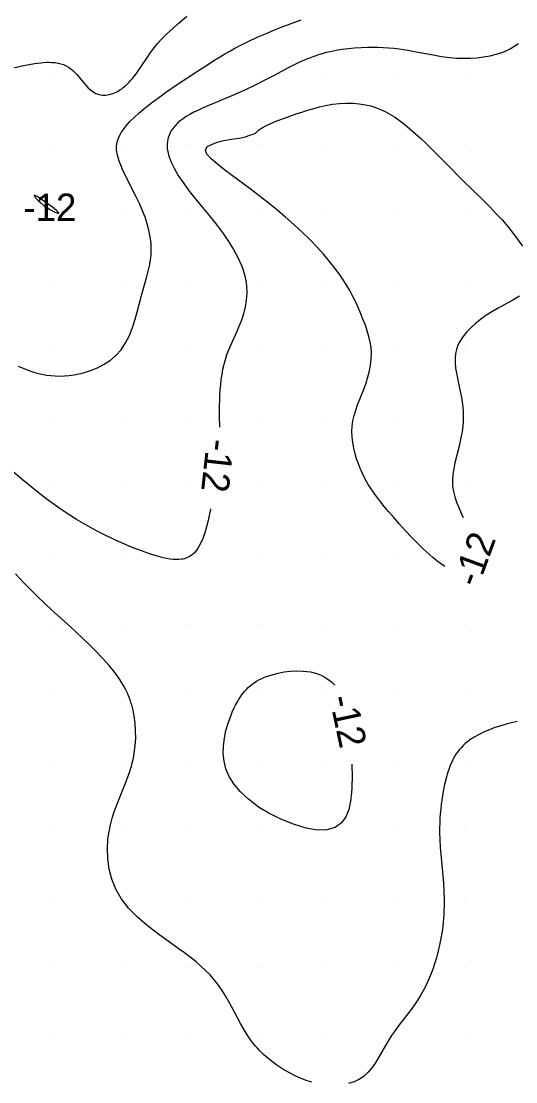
# Model space of a CAD drawing. Extents: x 2602990 to 2605851, y 618069 to 619180.
# Drawn here: x 2604237.7 to 2604273.8, y 618621.6 to 618699 of the extents above; entities that cross this region are included whole.
import ezdxf

# ---------------------------------------------------------------- set-up
doc = ezdxf.new("R2010")
doc.units = 0
for name, color, linetype in [('Default', 7, 'Continuous'), ('DTM Contours Major', 7, 'Continuous'), ('DTM Contours Major Text', 7, 'Continuous'), ('DTM Contours Minor', 7, 'Continuous'), ('DTM Contours Minor Text', 7, 'Continuous'), ('Exist DTM Scan Elevation Point', 7, 'Continuous')]:
    doc.layers.add(name, color=color, linetype=linetype)

# ---------------------------------------------------------------- blocks, each defined once
blk = doc.blocks.new('POINT_DISPLAY')
at = {"layer": 'Default'}
blk.add_line((0, 0), (0, 0), dxfattribs=at)

msp = doc.modelspace()

# ---------------------------------------------------------------- linework, layer by layer
at = {"layer": 'DTM Contours Major'}
for points in [[(2604273.955, 618697.297), (2604273.696, 618697.122), (2604273.418, 618696.962), (2604273.122, 618696.817), (2604272.726, 618696.657), (2604272.306, 618696.523), (2604271.866, 618696.413), (2604271.41, 618696.329), (2604270.941, 618696.269), (2604270.463, 618696.234), (2604270.214, 618696.226), (2604269.964, 618696.224), (2604269.712, 618696.229), (2604269.458, 618696.24), (2604269.202, 618696.258), (2604268.943, 618696.283), (2604268.342, 618696.362), (2604267.731, 618696.466), (2604266.495, 618696.703), (2604265.878, 618696.816), (2604265.267, 618696.911), (2604264.872, 618696.958), (2604264.481, 618696.995), (2604264.094, 618697.02), (2604263.71, 618697.035), (2604263.329, 618697.041), (2604262.951, 618697.038), (2604262.48, 618697.022), (2604262.014, 618696.993), (2604261.555, 618696.95), (2604261.104, 618696.892), (2604260.661, 618696.819), (2604260.23, 618696.731), (2604259.942, 618696.662), (2604259.66, 618696.586), (2604259.382, 618696.502), (2604259.109, 618696.412), (2604258.841, 618696.315), (2604258.576, 618696.212), (2604258.216, 618696.059), (2604257.862, 618695.897), (2604257.515, 618695.728), (2604257.173, 618695.553), (2604256.146, 618695.003), (2604255.429, 618694.621), (2604254.816, 618694.314), (2604254.108, 618693.98), (2604253.295, 618693.618), (2604252.035, 618693.081), (2604251.322, 618692.781), (2604250.975, 618692.629), (2604250.637, 618692.473), (2604250.311, 618692.312), (2604250, 618692.144), (2604249.755, 618691.996), (2604249.523, 618691.841), (2604249.308, 618691.679), (2604249.111, 618691.508), (2604248.932, 618691.328), (2604248.775, 618691.139), (2604248.633, 618690.926), (2604248.518, 618690.701), (2604248.432, 618690.464), (2604248.377, 618690.215), (2604248.355, 618689.954), (2604248.366, 618689.681), (2604248.456, 618689.222), (2604248.627, 618688.737), (2604248.868, 618688.234), (2604249.167, 618687.716), (2604249.515, 618687.191), (2604249.9, 618686.664), (2604250.163, 618686.325), (2604250.714, 618685.647), (2604251.564, 618684.614), (2604252.009, 618684.049), (2604252.436, 618683.475), (2604252.835, 618682.895), (2604253.198, 618682.312), (2604253.514, 618681.73), (2604253.774, 618681.152), (2604253.869, 618680.897), (2604253.95, 618680.644), (2604254.019, 618680.391), (2604254.074, 618680.138), (2604254.115, 618679.887), (2604254.142, 618679.635), (2604254.156, 618679.127), (2604254.119, 618678.621), (2604254.037, 618678.121), (2604253.918, 618677.629), (2604253.767, 618677.15), (2604253.591, 618676.685), (2604253.439, 618676.33), (2604252.964, 618675.305), (2604252.818, 618674.968), (2604252.687, 618674.63), (2604252.572, 618674.278), (2604252.476, 618673.921), (2604252.397, 618673.559), (2604252.332, 618673.193), (2604252.28, 618672.823), (2604252.239, 618672.449), (2604252.205, 618672.07), (2604252.179, 618671.688), (2604252.161, 618671.303), (2604252.15, 618670.915), (2604252.147, 618670.524), (2604252.15, 618670.132), (2604252.172, 618669.351)], [(2604251.516, 618663.403), (2604251.505, 618663.345), (2604251.442, 618663.031), (2604251.337, 618662.553), (2604251.221, 618662.09), (2604251.092, 618661.65), (2604250.947, 618661.24), (2604250.785, 618660.868), (2604250.603, 618660.542), (2604250.511, 618660.409), (2604250.415, 618660.287), (2604250.314, 618660.177), (2604250.208, 618660.078), (2604250.096, 618659.991), (2604249.979, 618659.917), (2604249.892, 618659.871), (2604249.802, 618659.831), (2604249.71, 618659.796), (2604249.614, 618659.768), (2604249.515, 618659.745), (2604249.413, 618659.727), (2604249.216, 618659.708), (2604249.009, 618659.705), (2604248.791, 618659.719), (2604248.562, 618659.746), (2604248.324, 618659.786), (2604248.076, 618659.839), (2604247.655, 618659.947), (2604247.212, 618660.079), (2604246.754, 618660.234), (2604246.283, 618660.408), (2604245.803, 618660.597), (2604245.32, 618660.799), (2604244.635, 618661.102), (2604244.293, 618661.261), (2604243.951, 618661.426), (2604243.61, 618661.597), (2604243.269, 618661.773), (2604242.763, 618662.048), (2604242.26, 618662.335), (2604241.761, 618662.635), (2604241.266, 618662.946), (2604240.778, 618663.269), (2604240.297, 618663.601), (2604239.96, 618663.843), (2604239.628, 618664.09), (2604238.967, 618664.599), (2604238.307, 618665.128), (2604237.8, 618665.545), (2604236.776, 618666.406)], [(2604255, 618641.667), (2604254.274, 618642.242), (2604253.686, 618642.8), (2604253.225, 618643.348), (2604252.881, 618643.893), (2604252.643, 618644.441), (2604252.5, 618645), (2604252.442, 618645.558), (2604252.454, 618646.125), (2604252.525, 618646.69), (2604252.644, 618647.246), (2604252.801, 618647.784), (2604252.986, 618648.296), (2604253.1, 618648.573), (2604253.22, 618648.839), (2604253.345, 618649.092), (2604253.477, 618649.333), (2604253.614, 618649.56), (2604253.757, 618649.774), (2604253.877, 618649.936), (2604254.001, 618650.089), (2604254.13, 618650.234), (2604254.264, 618650.37), (2604254.405, 618650.497), (2604254.552, 618650.616), (2604254.707, 618650.727), (2604254.868, 618650.831), (2604255.037, 618650.927), (2604255.213, 618651.016), (2604255.396, 618651.098), (2604255.586, 618651.175), (2604256, 618651.314), (2604256.437, 618651.428), (2604256.889, 618651.513), (2604257.348, 618651.567), (2604257.806, 618651.59), (2604258.257, 618651.578), (2604258.537, 618651.552), (2604258.809, 618651.509), (2604259.073, 618651.451), (2604259.328, 618651.375), (2604259.571, 618651.28), (2604259.803, 618651.167), (2604260.074, 618650.997), (2604260.324, 618650.798), (2604260.552, 618650.569), (2604260.569, 618650.547)], [(2604261.802, 618644.778), (2604261.809, 618644.614), (2604261.823, 618643.985), (2604261.824, 618643.669), (2604261.819, 618643.352), (2604261.807, 618643.036), (2604261.788, 618642.72), (2604261.717, 618642.084), (2604261.586, 618641.484), (2604261.373, 618640.947), (2604261.053, 618640.501), (2604260.603, 618640.176), (2604260, 618640), (2604259.321, 618639.969), (2604258.489, 618640.118), (2604257.573, 618640.404), (2604256.641, 618640.785), (2604255.76, 618641.22), (2604255, 618641.667)]]:
    msp.add_lwpolyline(points, dxfattribs=at)
at = {"layer": 'DTM Contours Minor'}
for points in [[(2604236.103, 618695.301), (2604237.885, 618695.714), (2604238.297, 618695.8), (2604238.693, 618695.87), (2604238.923, 618695.903), (2604239.146, 618695.929), (2604239.362, 618695.947), (2604239.571, 618695.957), (2604239.773, 618695.959), (2604239.968, 618695.952), (2604240.194, 618695.933), (2604240.411, 618695.899), (2604240.617, 618695.851), (2604240.812, 618695.786), (2604240.998, 618695.704), (2604241.174, 618695.604), (2604241.334, 618695.49), (2604241.486, 618695.36), (2604241.632, 618695.218), (2604241.774, 618695.066), (2604242.05, 618694.743), (2604242.4, 618694.326), (2604242.581, 618694.131), (2604242.769, 618693.954), (2604242.965, 618693.803), (2604243.172, 618693.685), (2604243.402, 618693.603), (2604243.642, 618693.563), (2604243.89, 618693.563), (2604244.142, 618693.6), (2604244.395, 618693.674), (2604244.645, 618693.782), (2604244.784, 618693.856), (2604244.92, 618693.941), (2604245.055, 618694.034), (2604245.188, 618694.137), (2604245.318, 618694.248), (2604245.447, 618694.368), (2604245.585, 618694.507), (2604245.721, 618694.656), (2604245.855, 618694.812), (2604245.987, 618694.977), (2604246.117, 618695.149), (2604246.247, 618695.327), (2604246.469, 618695.651), (2604246.92, 618696.331), (2604247.156, 618696.675), (2604247.405, 618697.014), (2604247.671, 618697.343), (2604247.964, 618697.664), (2604248.273, 618697.97), (2604248.593, 618698.264), (2604249.244, 618698.827), (2604249.801, 618699.31)], [(2604237.502, 618673.813), (2604237.92, 618673.625), (2604238.344, 618673.463), (2604238.648, 618673.365), (2604238.954, 618673.281), (2604239.263, 618673.211), (2604239.575, 618673.157), (2604239.89, 618673.117), (2604240.208, 618673.093), (2604240.545, 618673.085), (2604240.886, 618673.095), (2604241.228, 618673.123), (2604241.573, 618673.169), (2604241.919, 618673.235), (2604242.266, 618673.32), (2604242.78, 618673.483), (2604243.285, 618673.691), (2604243.769, 618673.945), (2604244.223, 618674.247), (2604244.637, 618674.598), (2604245, 618675), (2604245.335, 618675.501), (2604245.608, 618676.05), (2604245.834, 618676.632), (2604246.023, 618677.234), (2604246.189, 618677.84), (2604246.483, 618678.949), (2604246.868, 618680.332), (2604246.972, 618680.731), (2604247.062, 618681.126), (2604247.134, 618681.522), (2604247.183, 618681.919), (2604247.202, 618682.32), (2604247.185, 618682.777), (2604247.129, 618683.24), (2604247.035, 618683.709), (2604246.909, 618684.183), (2604246.751, 618684.658), (2604246.567, 618685.135), (2604246.335, 618685.664), (2604246.084, 618686.187), (2604245.325, 618687.689), (2604245.106, 618688.153), (2604244.977, 618688.454), (2604244.867, 618688.745), (2604244.778, 618689.026), (2604244.715, 618689.296), (2604244.68, 618689.558), (2604244.676, 618689.812), (2604244.698, 618690.024), (2604244.745, 618690.232), (2604244.814, 618690.436), (2604244.906, 618690.638), (2604245.018, 618690.838), (2604245.15, 618691.038), (2604245.381, 618691.337), (2604245.649, 618691.636), (2604245.949, 618691.936), (2604246.277, 618692.235), (2604246.627, 618692.533), (2604246.996, 618692.828), (2604247.401, 618693.138), (2604247.818, 618693.445), (2604248.243, 618693.747), (2604249.097, 618694.333), (2604250.571, 618695.312), (2604251.369, 618695.831), (2604251.768, 618696.085), (2604252.168, 618696.332), (2604252.569, 618696.571), (2604252.971, 618696.801), (2604253.294, 618696.977), (2604253.618, 618697.147), (2604254.269, 618697.471), (2604254.927, 618697.778), (2604255.52, 618698.043), (2604256.12, 618698.298), (2604256.731, 618698.546), (2604257.188, 618698.722), (2604257.651, 618698.894), (2604258.116, 618699.06)], [(2604254.362, 618690.638), (2604254.548, 618690.683), (2604254.684, 618690.736), (2604254.782, 618690.795), (2604254.857, 618690.86), (2604255, 618691), (2604255.226, 618691.161), (2604255.537, 618691.329), (2604255.919, 618691.503), (2604256.356, 618691.682), (2604256.833, 618691.862), (2604257.755, 618692.19), (2604258.178, 618692.333), (2604258.606, 618692.469), (2604259.037, 618692.595), (2604259.467, 618692.708), (2604259.897, 618692.804), (2604260.404, 618692.894), (2604260.905, 618692.953), (2604261.399, 618692.982), (2604261.884, 618692.978), (2604262.357, 618692.94), (2604262.818, 618692.866), (2604263.186, 618692.776), (2604263.545, 618692.662), (2604263.896, 618692.524), (2604264.241, 618692.363), (2604264.579, 618692.179), (2604264.913, 618691.974), (2604265.293, 618691.711), (2604265.67, 618691.422), (2604266.046, 618691.11), (2604266.424, 618690.776), (2604266.806, 618690.422), (2604267.193, 618690.051), (2604267.708, 618689.548), (2604268.778, 618688.479), (2604269.901, 618687.352), (2604271.398, 618685.872), (2604271.857, 618685.413), (2604272.309, 618684.945), (2604272.752, 618684.466), (2604273.18, 618683.976), (2604273.744, 618683.268), (2604274.242, 618682.553)], [(2604268.608, 618659.201), (2604268.521, 618659.253), (2604268.264, 618659.427), (2604268.001, 618659.623), (2604267.732, 618659.84), (2604267.458, 618660.076), (2604267.03, 618660.468), (2604266.596, 618660.893), (2604266.16, 618661.343), (2604265.724, 618661.81), (2604265.292, 618662.288), (2604264.868, 618662.769), (2604264.517, 618663.175), (2604264.177, 618663.578), (2604263.853, 618663.981), (2604263.547, 618664.383), (2604263.262, 618664.785), (2604263.003, 618665.189), (2604262.791, 618665.56), (2604262.602, 618665.931), (2604262.435, 618666.304), (2604262.288, 618666.676), (2604262.161, 618667.048), (2604262.052, 618667.419), (2604261.953, 618667.827), (2604261.878, 618668.233), (2604261.83, 618668.636), (2604261.813, 618669.036), (2604261.829, 618669.433), (2604261.881, 618669.828), (2604261.971, 618670.218), (2604262.091, 618670.607), (2604262.233, 618670.996), (2604262.706, 618672.179), (2604262.856, 618672.6), (2604262.988, 618673.026), (2604263.097, 618673.455), (2604263.178, 618673.887), (2604263.226, 618674.32), (2604263.235, 618674.752), (2604263.207, 618675.159), (2604263.144, 618675.564), (2604263.052, 618675.969), (2604262.935, 618676.375), (2604262.798, 618676.783), (2604262.645, 618677.193), (2604262.476, 618677.615), (2604262.295, 618678.039), (2604262.098, 618678.465), (2604261.885, 618678.893), (2604261.654, 618679.321), (2604261.404, 618679.748), (2604261.175, 618680.11), (2604260.93, 618680.471), (2604260.668, 618680.834), (2604260.389, 618681.198), (2604260.091, 618681.566), (2604259.773, 618681.938), (2604259.29, 618682.471), (2604258.769, 618683.012), (2604258.21, 618683.56), (2604257.616, 618684.112), (2604256.987, 618684.666), (2604256.326, 618685.222), (2604255.694, 618685.729), (2604255.049, 618686.232), (2604254.401, 618686.725), (2604252.563, 618688.104), (2604252.017, 618688.526), (2604251.567, 618688.914), (2604251.259, 618689.262), (2604251.141, 618689.562), (2604251.261, 618689.811), (2604251.667, 618690), (2604251.997, 618690.145), (2604252.483, 618690.257), (2604253.044, 618690.349), (2604253.598, 618690.435), (2604254.065, 618690.527), (2604254.362, 618690.638)], [(2604240, 618685.385), (2604239.287, 618685.903), (2604239.068, 618686.055), (2604238.884, 618686.175), (2604238.75, 618686.25), (2604238.68, 618686.271), (2604238.66, 618686.25), (2604238.684, 618686.193), (2604238.746, 618686.107), (2604238.841, 618686), (2604238.962, 618685.879), (2604239.157, 618685.704), (2604239.377, 618685.529), (2604239.607, 618685.363), (2604239.816, 618685.231), (2604240.013, 618685.121), (2604240.187, 618685.038), (2604240.271, 618685.005), (2604240.342, 618684.982), (2604240.398, 618684.97), (2604240.436, 618684.968), (2604240.456, 618684.978), (2604240.455, 618685), (2604240.422, 618685.04), (2604240.298, 618685.15), (2604240, 618685.385)], [(2604274.031, 618678.911), (2604273.535, 618678.616), (2604272.467, 618678.042), (2604272.013, 618677.776), (2604271.583, 618677.497), (2604271.18, 618677.207), (2604270.808, 618676.908), (2604270.47, 618676.6), (2604270.171, 618676.287), (2604269.967, 618676.04), (2604269.79, 618675.789), (2604269.64, 618675.534), (2604269.519, 618675.274), (2604269.427, 618675.009), (2604269.365, 618674.737), (2604269.33, 618674.39), (2604269.335, 618674.034), (2604269.372, 618673.669), (2604269.432, 618673.297), (2604269.508, 618672.918), (2604269.663, 618672.201), (2604269.732, 618671.864), (2604269.795, 618671.526), (2604269.849, 618671.186), (2604269.891, 618670.847), (2604269.919, 618670.507), (2604269.931, 618670.142), (2604269.922, 618669.776), (2604269.893, 618669.415), (2604269.846, 618669.053), (2604269.785, 618668.69), (2604269.711, 618668.327), (2604269.628, 618667.964), (2604269.322, 618666.753), (2604269.232, 618666.33), (2604269.166, 618665.908), (2604269.136, 618665.486), (2604269.152, 618665.064), (2604269.214, 618664.675), (2604269.314, 618664.284), (2604269.447, 618663.891), (2604269.603, 618663.495), (2604269.776, 618663.095), (2604269.92, 618662.769)], [(2604258.891, 618621.606), (2604258.563, 618621.709), (2604258.236, 618621.828), (2604257.743, 618622.041), (2604257.261, 618622.286), (2604256.795, 618622.558), (2604256.349, 618622.852), (2604255.93, 618623.163), (2604255.542, 618623.486), (2604255.381, 618623.632), (2604255.227, 618623.779), (2604255.079, 618623.928), (2604254.938, 618624.078), (2604254.802, 618624.23), (2604254.673, 618624.384), (2604254.443, 618624.68), (2604254.229, 618624.984), (2604254.029, 618625.297), (2604253.859, 618625.585), (2604253.694, 618625.881), (2604253.04, 618627.128), (2604252.832, 618627.511), (2604252.609, 618627.897), (2604252.368, 618628.285), (2604252.103, 618628.67), (2604251.809, 618629.051), (2604251.483, 618629.426), (2604251.162, 618629.752), (2604250.813, 618630.074), (2604250.438, 618630.392), (2604250.037, 618630.711), (2604249.613, 618631.031), (2604249.168, 618631.355), (2604248.424, 618631.884), (2604247.659, 618632.436), (2604246.904, 618633.017), (2604246.189, 618633.634), (2604245.544, 618634.293), (2604245, 618635), (2604244.613, 618635.687), (2604244.328, 618636.406), (2604244.135, 618637.145), (2604244.029, 618637.89), (2604244.002, 618638.631), (2604244.047, 618639.353), (2604244.122, 618639.866), (2604244.226, 618640.363), (2604244.354, 618640.844), (2604244.501, 618641.31), (2604244.662, 618641.762), (2604244.83, 618642.199), (2604245.371, 618643.538), (2604245.494, 618643.863), (2604245.608, 618644.188), (2604245.683, 618644.42), (2604245.752, 618644.652), (2604245.815, 618644.886), (2604245.872, 618645.122), (2604245.921, 618645.361), (2604245.964, 618645.602), (2604246.032, 618646.136), (2604246.065, 618646.679), (2604246.064, 618647.225), (2604246.028, 618647.77), (2604245.957, 618648.306), (2604245.851, 618648.829), (2604245.801, 618649.024), (2604245.746, 618649.216), (2604245.685, 618649.406), (2604245.618, 618649.593), (2604245.546, 618649.779), (2604245.466, 618649.963), (2604245.345, 618650.217), (2604245.21, 618650.47), (2604245.063, 618650.72), (2604244.904, 618650.969), (2604244.732, 618651.217), (2604244.549, 618651.466), (2604244.123, 618651.993), (2604243.658, 618652.517), (2604243.165, 618653.034), (2604242.658, 618653.537), (2604242.149, 618654.022), (2604241.313, 618654.79), (2604239.934, 618656.038), (2604239.486, 618656.454), (2604238.878, 618657.04), (2604238.572, 618657.344), (2604238.263, 618657.659), (2604237.951, 618657.984), (2604237.313, 618658.675)], [(2604273.857, 618647.899), (2604273.45, 618647.811), (2604273.048, 618647.708), (2604272.653, 618647.592), (2604272.236, 618647.454), (2604271.833, 618647.303), (2604271.446, 618647.139), (2604271.079, 618646.96), (2604270.734, 618646.766), (2604270.415, 618646.557), (2604270.238, 618646.425), (2604270.072, 618646.287), (2604269.915, 618646.142), (2604269.768, 618645.99), (2604269.631, 618645.832), (2604269.504, 618645.665), (2604269.397, 618645.508), (2604269.297, 618645.343), (2604269.203, 618645.173), (2604269.116, 618644.995), (2604269.034, 618644.811), (2604268.957, 618644.62), (2604268.811, 618644.204), (2604268.683, 618643.764), (2604268.571, 618643.303), (2604268.475, 618642.827), (2604268.394, 618642.34), (2604268.327, 618641.847), (2604268.288, 618641.509), (2604268.257, 618641.17), (2604268.232, 618640.829), (2604268.214, 618640.488), (2604268.205, 618640.145), (2604268.204, 618639.801), (2604268.219, 618639.274), (2604268.251, 618638.746), (2604268.293, 618638.22), (2604268.436, 618636.675), (2604268.479, 618636.098), (2604268.51, 618635.531), (2604268.526, 618634.968), (2604268.528, 618634.404), (2604268.522, 618634.12), (2604268.511, 618633.834), (2604268.493, 618633.546), (2604268.469, 618633.254), (2604268.41, 618632.744), (2604268.33, 618632.227), (2604268.23, 618631.706), (2604268.11, 618631.186), (2604267.972, 618630.67), (2604267.815, 618630.162), (2604267.681, 618629.775), (2604267.536, 618629.397), (2604267.381, 618629.028), (2604267.214, 618628.668), (2604267.036, 618628.319), (2604266.846, 618627.982), (2604266.616, 618627.612), (2604266.375, 618627.256), (2604266.127, 618626.912), (2604265.627, 618626.254), (2604265.189, 618625.681), (2604264.912, 618625.3), (2604264.706, 618624.999), (2604264.48, 618624.647), (2604264.264, 618624.288), (2604263.739, 618623.357), (2604263.517, 618622.991), (2604263.276, 618622.645), (2604263.008, 618622.327), (2604262.705, 618622.049), (2604262.361, 618621.818), (2604261.979, 618621.636), (2604261.566, 618621.502)]]:
    msp.add_lwpolyline(points, dxfattribs=at)

# ---------------------------------------------------------------- block references
at = {"layer": 'Exist DTM Scan Elevation Point', "xscale": 1.3123333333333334, "yscale": 1.3123333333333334}
for p in [(2604240, 618695), (2604245, 618695), (2604250, 618695), (2604255, 618695), (2604260, 618695), (2604265, 618695), (2604270, 618695), (2604240, 618690), (2604245, 618690), (2604250, 618690), (2604255, 618690), (2604260, 618690), (2604265, 618690), (2604270, 618690), (2604240, 618685), (2604245, 618685), (2604250, 618685), (2604255, 618685), (2604260, 618685), (2604265, 618685), (2604270, 618685), (2604240, 618680), (2604245, 618680), (2604250, 618680), (2604255, 618680), (2604260, 618680), (2604265, 618680), (2604270, 618680), (2604240, 618675), (2604245, 618675), (2604250, 618675), (2604255, 618675), (2604260, 618675), (2604265, 618675), (2604270, 618675), (2604240, 618670), (2604245, 618670), (2604250, 618670), (2604255, 618670), (2604260, 618670), (2604265, 618670), (2604270, 618670), (2604240, 618665), (2604245, 618665), (2604250, 618665), (2604255, 618665), (2604260, 618665), (2604265, 618665), (2604270, 618665), (2604240, 618660), (2604245, 618660), (2604250, 618660), (2604255, 618660), (2604260, 618660), (2604265, 618660), (2604270, 618660), (2604240, 618655), (2604245, 618655), (2604250, 618655), (2604255, 618655), (2604260, 618655), (2604265, 618655), (2604270, 618655), (2604240, 618650), (2604245, 618650), (2604250, 618650), (2604255, 618650), (2604260, 618650), (2604265, 618650), (2604270, 618650), (2604240, 618645), (2604245, 618645), (2604250, 618645), (2604255, 618645), (2604260, 618645), (2604265, 618645), (2604270, 618645), (2604240, 618640), (2604245, 618640), (2604250, 618640), (2604255, 618640), (2604260, 618640), (2604265, 618640), (2604270, 618640), (2604240, 618635), (2604245, 618635), (2604250, 618635), (2604255, 618635), (2604260, 618635), (2604265, 618635), (2604270, 618635), (2604240, 618630), (2604245, 618630), (2604250, 618630), (2604255, 618630), (2604260, 618630), (2604265, 618630), (2604270, 618630), (2604240, 618625), (2604245, 618625), (2604250, 618625), (2604255, 618625), (2604260, 618625), (2604265, 618625), (2604270, 618625)]:
    msp.add_blockref('POINT_DISPLAY', p, dxfattribs=at)

# ---------------------------------------------------------------- texts
at = {"layer": 'DTM Contours Major Text'}
for rotation, p in [(263.7039, (2604251.257, 618668.576)), (282.05672, (2604260.157, 618649.631))]:
    msp.add_text('-12', height=2, rotation=rotation, dxfattribs=at).set_placement(p)
at = {"layer": 'DTM Contours Minor Text'}
msp.add_text('-12', height=2, dxfattribs=at).set_placement((2604237.882, 618684.385))
msp.add_text('-12', height=2, rotation=69.80623, dxfattribs=at).set_placement((2604271.003, 618657.59))

doc.saveas('drawing.dxf')
